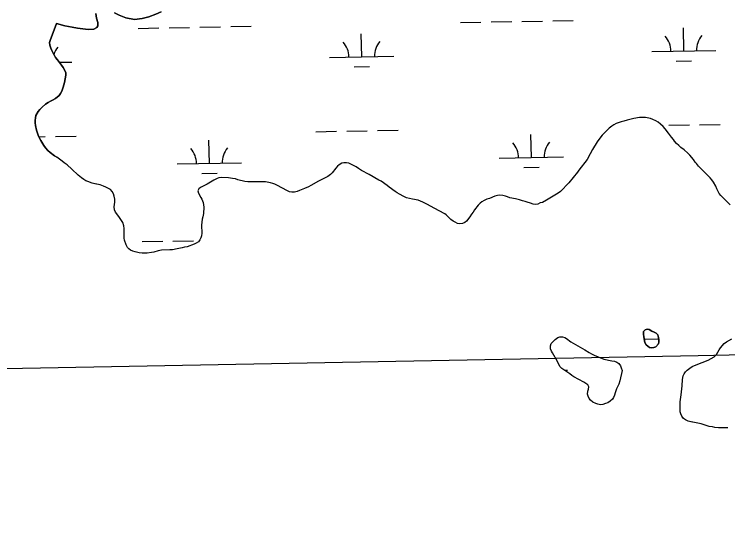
# Model space of a CAD drawing. Extents: x 3957609 to 3995875, y 234277 to 260273.
# Drawn here: x 3974548 to 3975660, y 242728 to 243520 of the extents above; entities that cross this region are included whole.
import ezdxf

# ---------------------------------------------------------------- set-up
doc = ezdxf.new("R2010")
doc.units = 0
for name, color, linetype in [('V-GRID-MAJR', 7, 'Continuous'), ('V-TOPO-SHOR', 7, 'Continuous'), ('V-WETL-SWMP', 7, 'Continuous')]:
    doc.layers.add(name, color=color, linetype=linetype)

msp = doc.modelspace()

# ---------------------------------------------------------------- linework, layer by layer
at = {"layer": 'V-GRID-MAJR'}
msp.add_spline([(3961816.723, 242728.005), (3967136.284, 242827.44), (3972455.83, 242927.648), (3977775.362, 243028.63), (3983094.879, 243130.385), (3988414.381, 243232.915), (3993733.868, 243336.218)], degree=3, dxfattribs=at)
at = {"layer": 'V-TOPO-SHOR'}
for points in [[(3974675.318, 243520.933), (3974676.289, 243513.39), (3974678.487, 243506.777), (3974678.671, 243501.694), (3974676.994, 243498.908), (3974672.079, 243496.26), (3974663.45, 243495.9), (3974646.798, 243497.802), (3974638.311, 243499.601), (3974627.36, 243501.538), (3974614.352, 243505.159)], [(3974777.157, 243523.243), (3974769.012, 243519.497), (3974757.787, 243515.731), (3974747.635, 243512.741), (3974735.472, 243511.28), (3974722.052, 243513.82), (3974711.546, 243518.223), (3974704.437, 243521.881)], [(3974614.352, 243505.159), (3974604.003, 243478.672), (3974603.407, 243475.268), (3974603.896, 243471.099), (3974605.16, 243466.47), (3974606.727, 243462.771), (3974608.914, 243458.921), (3974610.79, 243455.225), (3974612.508, 243452.3), (3974615.468, 243448.298), (3974622.007, 243440.149), (3974624.657, 243436.301), (3974626.531, 243433.067), (3974628.571, 243427.98), (3974628.747, 243424.429), (3974626.652, 243413.29), (3974625.439, 243409.263), (3974624.686, 243406.015), (3974622.408, 243399.355), (3974620.573, 243395.945), (3974618.122, 243392.84), (3974612.431, 243388.171), (3974607.657, 243385.668), (3974604.576, 243383.796), (3974601.187, 243382.076), (3974597.187, 243379.27), (3974591.651, 243374.757), (3974588.272, 243371.181), (3974585.512, 243367.918), (3974582.151, 243361.563), (3974581.246, 243358.004), (3974580.807, 243353.674), (3974580.674, 243349.966), (3974581.162, 243346.105), (3974582.751, 243338.851), (3974585.735, 243330.833), (3974587.771, 243326.364), (3974589.956, 243322.825), (3974594.177, 243314.816), (3974596.98, 243310.968), (3974600.714, 243307.128), (3974604.132, 243303.904), (3974611.118, 243298.536), (3974614.841, 243296.396)], [(3975559.633, 243344.284), (3975555.592, 243348.124), (3975551.553, 243351.344), (3975548.143, 243353.332), (3975543.339, 243355.62), (3975539.933, 243356.837), (3975532.193, 243358.645), (3975522.615, 243358.588), (3975513.817, 243356.988), (3975503.478, 243354.455), (3975498.389, 243352.569), (3975494.068, 243351.77), (3975486.513, 243348.944), (3975482.507, 243347.064), (3975479.429, 243345.036), (3975475.124, 243341.612), (3975466.674, 243333.217), (3975464.525, 243330.884), (3975462.377, 243328.244), (3975456.706, 243320.485), (3975449.518, 243308.387), (3975446.003, 243301.723), (3975440.955, 243293.193), (3975427.922, 243276.58), (3975425.775, 243273.477), (3975412.744, 243256.71), (3975399.69, 243243.341), (3975395.997, 243240.383), (3975380.293, 243231.016), (3975377.52, 243229.609), (3975371.514, 243226.172), (3975367.655, 243225.531), (3975363.958, 243223.499), (3975360.874, 243222.555), (3975356.852, 243223.303), (3975352.826, 243224.669), (3975347.714, 243226.647), (3975344.464, 243227.555), (3975340.288, 243228.302), (3975335.487, 243229.973), (3975329.296, 243231.636), (3975320.633, 243233.283), (3975316.914, 243234.96), (3975313.971, 243236.023), (3975309.637, 243237.08), (3975304.538, 243237.205), (3975301.449, 243236.721), (3975297.128, 243235.767), (3975289.116, 243232.167), (3975284.641, 243230.903), (3975280.326, 243229.023), (3975277.093, 243227.149), (3975274.17, 243224.968), (3975271.256, 243221.55), (3975265.734, 243214.408), (3975263.439, 243210.685), (3975260.831, 243207.58), (3975258.23, 243203.392), (3975252.863, 243196.56), (3975250.403, 243194.537), (3975247.011, 243192.972), (3975242.688, 243192.48), (3975239.131, 243193.232), (3975235.408, 243195.372), (3975232.153, 243196.898), (3975228.43, 243199.503), (3975221.588, 243206.571), (3975219.105, 243208.254), (3975202.826, 243217.274), (3975192.129, 243222.772), (3975185.154, 243226.594), (3975177.717, 243229.639), (3975168.745, 243231.286), (3975159.615, 243233.393), (3975155.587, 243235.222), (3975148.767, 243238.737), (3975144.734, 243241.028), (3975141.632, 243243.175), (3975132.629, 243249.919), (3975129.213, 243252.679), (3975120.056, 243259.27), (3975116.644, 243260.947), (3975101.606, 243269.512), (3975089.512, 243275.928), (3975084.859, 243278.836), (3975081.289, 243281.442), (3975069.821, 243287.09), (3975065.798, 243287.991), (3975061.936, 243287.968), (3975058.696, 243287.022), (3975054.536, 243284.679), (3975052.079, 243282.5), (3975049.162, 243279.24), (3975043.95, 243272.252), (3975041.339, 243269.61), (3975037.03, 243266.649), (3975022.241, 243259.143), (3975010.384, 243252.425), (3975006.687, 243250.549), (3975000.522, 243247.731), (3974992.814, 243244.594)], [(3975663.9, 243222.375), (3975649.29, 243236.658), (3975646.795, 243240.197), (3975645.077, 243243.121), (3975643.199, 243247.129), (3975641.475, 243251.291), (3975638.192, 243257.451), (3975635.386, 243261.453), (3975632.74, 243264.527), (3975614.552, 243282.652), (3975611.592, 243286.498), (3975609.571, 243288.802), (3975606.763, 243292.804), (3975601.16, 243299.878), (3975598.049, 243303.103), (3975592.147, 243308.012), (3975587.18, 243311.693), (3975583.916, 243314.916), (3975580.498, 243317.832), (3975577.231, 243321.367), (3975575.361, 243324.136), (3975572.404, 243327.673), (3975567.73, 243333.981), (3975562.434, 243340.747), (3975559.633, 243344.284)], [(3974992.814, 243244.594), (3974988.959, 243243.181), (3974985.257, 243242.23), (3974981.085, 243242.206), (3974977.218, 243242.8), (3974973.034, 243244.782), (3974958.616, 243252.577), (3974954.432, 243254.406), (3974951.182, 243255.313), (3974947.774, 243256.53), (3974939.732, 243258.027), (3974936.174, 243258.313), (3974927.523, 243258.107), (3974923.503, 243258.391), (3974912.069, 243258.324), (3974907.584, 243258.76), (3974896.599, 243261.164), (3974892.882, 243262.688), (3974888.55, 243263.28), (3974882.361, 243264.634), (3974871.697, 243264.877), (3974867.22, 243264.232), (3974864.289, 243263.288), (3974859.516, 243260.787), (3974848.737, 243254.541), (3974845.655, 243253.132), (3974838.569, 243249.38), (3974835.953, 243247.201), (3974834.272, 243244.256), (3974835.222, 243240.551), (3974839.279, 243233.932), (3974840.688, 243231.003), (3974842.726, 243226.072), (3974843.699, 243218.66), (3974843.14, 243208.766), (3974842.089, 243203.663), (3974841.03, 243199.947), (3974840.438, 243195.462), (3974840.316, 243190.363), (3974840.391, 243177.845), (3974839.951, 243173.981), (3974839.197, 243170.731), (3974837.672, 243167.476), (3974835.372, 243164.525), (3974831.673, 243162.649), (3974828.441, 243160.775), (3974817.493, 243156.845), (3974813.788, 243156.206), (3974809.931, 243155.254), (3974801.903, 243153.816), (3974794.961, 243152.229), (3974790.635, 243151.893), (3974777.657, 243151.815), (3974772.717, 243150.703), (3974765.777, 243148.653), (3974761.916, 243148.166), (3974755.59, 243146.736), (3974747.707, 243146.845), (3974742.913, 243147.588), (3974736.57, 243148.786), (3974732.855, 243150.001), (3974729.601, 243151.525), (3974726.961, 243153.517), (3974724.937, 243155.823), (3974722.594, 243159.983), (3974720.235, 243166.921), (3974719.752, 243170.163), (3974719.813, 243185.618), (3974719.019, 243189.474), (3974717.284, 243194.873), (3974712.449, 243202.725), (3974707.933, 243208.416), (3974706.063, 243211.029), (3974704.496, 243214.421), (3974704.005, 243219.209), (3974704.887, 243226.475), (3974705.014, 243230.958), (3974703.904, 243235.742), (3974702.801, 243239.443), (3974700.923, 243243.142), (3974698.279, 243246.06), (3974695.331, 243247.897), (3974691.147, 243249.882), (3974687.121, 243251.248), (3974682.009, 243253.224), (3974674.118, 243254.879), (3974669.94, 243255.934), (3974662.817, 243258.518), (3974659.872, 243259.89), (3974656.616, 243261.725), (3974653.202, 243264.177), (3974647.769, 243268.472), (3974637.82, 243278.146), (3974630.516, 243284.747), (3974626.326, 243287.966), (3974622.912, 243290.264), (3974614.841, 243296.396)], [(3975529.154, 243016.371), (3975530.903, 243007.747), (3975532.775, 243004.058), (3975535.567, 243001.609), (3975538.352, 242999.774), (3975542.057, 242999.18), (3975545.137, 242999.815), (3975548.213, 243001.066), (3975552.196, 243005.254), (3975552.794, 243008.496), (3975552.774, 243011.734), (3975552.442, 243015.587), (3975551.031, 243019.433), (3975548.702, 243022.04), (3975545.61, 243023.717), (3975542.053, 243025.239), (3975537.721, 243027.834), (3975534.479, 243028.43), (3975531.247, 243027.176), (3975529.105, 243024.542), (3975528.82, 243020.532), (3975529.154, 243016.371)], [(3975385.188, 243006.016), (3975387.33, 243008.806), (3975391.318, 243012.375), (3975395.465, 243015.331), (3975398.387, 243016.426), (3975402.549, 243016.606), (3975406.258, 243015.394), (3975408.887, 243013.868), (3975415.548, 243008.822), (3975419.263, 243006.53), (3975430.248, 243000.276), (3975437.213, 242995.999), (3975444.33, 242991.879), (3975448.041, 242990.05), (3975451.756, 242987.916), (3975467.212, 242981.686), (3975479.41, 242979.138), (3975483.422, 242978.546), (3975487.441, 242977.029), (3975490.384, 242974.733), (3975492.872, 242971.202), (3975494.125, 242967.971), (3975495.383, 242964.124), (3975492.087, 242947.914), (3975490.576, 242942.817), (3975488.137, 242938.483), (3975486.613, 242935.237), (3975484.645, 242929.21), (3975483.744, 242925.352), (3975482.222, 242921.95), (3975480.389, 242919.009), (3975477.17, 242916.06), (3975473.174, 242913.723), (3975469.635, 242912.314), (3975465.48, 242911.055), (3975461.63, 242910.569), (3975457.616, 242911.161), (3975454.369, 242912.376), (3975450.04, 242914.507), (3975446.165, 242917.876), (3975444.146, 242920.332), (3975442.428, 242923.869), (3975441.793, 242926.947), (3975442.073, 242931.576), (3975443.132, 242934.82), (3975443.884, 242938.217), (3975442.016, 242941.289), (3975435.819, 242945.879), (3975420.35, 242954.112), (3975417.254, 242956.096), (3975414.157, 242958.546), (3975401.769, 242967.104), (3975398.975, 242969.865), (3975396.176, 242974.166), (3975394.611, 242977.856), (3975386.974, 242991.226), (3975385.569, 242994.146), (3975384.16, 242997.839), (3975383.824, 243002.307), (3975385.188, 243006.016)], [(3975586.035, 242915.022), (3975587.512, 242925.823), (3975588.97, 242939.864), (3975589.681, 242949.891), (3975590.725, 242955.447), (3975592.249, 242958.695), (3975594.389, 242961.638), (3975597.148, 242964.583), (3975600.984, 242967.536), (3975604.67, 242970.027), (3975616.358, 242975.03), (3975620.053, 242976.287), (3975629.437, 242979.89), (3975639.117, 242985.19), (3975642.488, 242988.911), (3975646.609, 242995.877), (3975648.901, 242999.282), (3975654.414, 243005.791), (3975658.406, 243008.591), (3975666.702, 243013.266)], [(3975660.14, 242874.297), (3975649.81, 242874.236), (3975645.647, 242874.365), (3975640.246, 242875.104), (3975636.539, 242876.005), (3975631.292, 242876.744), (3975618.779, 242880.525), (3975610.751, 242882.327), (3975602.876, 242883.82), (3975598.708, 242884.875), (3975594.223, 242886.853), (3975591.127, 242889.147), (3975588.485, 242892.522), (3975586.92, 242896.368), (3975586.13, 242899.602), (3975585.792, 242904.38), (3975585.747, 242911.935), (3975586.035, 242915.022)]]:
    msp.add_lwpolyline(points, dxfattribs=at)
at = {"layer": 'V-WETL-SWMP'}
for p, q in [((3975243.435, 243506.68), (3975275.429, 243507.262)), ((3975291.427, 243507.553), (3975323.422, 243508.134)), ((3975339.419, 243508.425), (3975371.414, 243509.007)), ((3975387.411, 243509.298), (3975419.406, 243509.88)), ((3974741.61, 243497.555), (3974773.604, 243498.137)), ((3974789.602, 243498.428), (3974821.596, 243499.01)), ((3974837.594, 243499.301), (3974869.589, 243499.882)), ((3974885.586, 243500.173), (3974917.581, 243500.755)), ((3975591.616, 243462.261), (3975590.961, 243498.255)), ((3975089.791, 243453.136), (3975089.136, 243489.13)), ((3975541.624, 243461.352), (3975641.608, 243463.17)), ((3975039.799, 243452.227), (3975139.783, 243454.045)), ((3974618.463, 243444.566), (3974637.957, 243444.92)), ((3975579.898, 243446.614), (3975603.894, 243447.05)), ((3975078.073, 243437.489), (3975102.069, 243437.926)), ((3975568.311, 243346.386), (3975600.305, 243346.968)), ((3975616.303, 243347.258), (3975648.297, 243347.84)), ((3974612.653, 243329.009), (3974644.647, 243329.591)), ((3975018.494, 243336.388), (3975050.488, 243336.97)), ((3975066.486, 243337.261), (3975098.48, 243337.843)), ((3975114.478, 243338.134), (3975146.472, 243338.715)), ((3975354.126, 243296.054), (3975353.472, 243332.048)), ((3974586.781, 243328.539), (3974596.655, 243328.718)), ((3974852.301, 243286.929), (3974851.647, 243322.923)), ((3975304.135, 243295.145), (3975404.118, 243296.963)), ((3974802.309, 243286.02), (3974902.293, 243287.838)), ((3975342.409, 243280.407), (3975366.405, 243280.843)), ((3974840.584, 243271.282), (3974864.58, 243271.719)), ((3974747.658, 243164.935), (3974779.652, 243165.517)), ((3974795.65, 243165.808), (3974827.645, 243166.39)), ((3975529.847, 243012.956), (3975552.633, 243013.371)), ((3975405.879, 242964.265), (3975410.166, 242964.343))]:
    msp.add_line(p, q, dxfattribs=at)
for points in [[(3974614.352, 243505.158), (3974627.36, 243501.537), (3974638.312, 243499.6), (3974646.798, 243497.802), (3974663.451, 243495.899), (3974672.078, 243496.26), (3974676.993, 243498.909), (3974678.671, 243501.693), (3974678.486, 243506.776), (3974676.289, 243513.389), (3974675.319, 243520.933)], [(3974704.436, 243521.88), (3974711.546, 243518.224), (3974722.051, 243513.819), (3974735.472, 243511.281), (3974747.636, 243512.741), (3974757.787, 243515.73), (3974769.013, 243519.496), (3974777.157, 243523.243)], [(3974831.674, 243162.649), (3974828.441, 243160.775), (3974817.493, 243156.846), (3974813.788, 243156.206), (3974809.931, 243155.255), (3974801.904, 243153.816), (3974794.96, 243152.229), (3974790.635, 243151.894), (3974777.656, 243151.815), (3974772.718, 243150.704), (3974765.776, 243148.653), (3974761.916, 243148.166), (3974755.589, 243146.737), (3974747.708, 243146.844), (3974742.913, 243147.588), (3974736.57, 243148.786), (3974732.854, 243150), (3974729.6, 243151.525), (3974726.961, 243153.518), (3974724.938, 243155.824), (3974722.595, 243159.982), (3974720.235, 243166.921), (3974719.752, 243170.164), (3974719.813, 243185.617), (3974719.018, 243189.475), (3974717.285, 243194.873), (3974712.448, 243202.725), (3974707.932, 243208.415), (3974706.062, 243211.03), (3974704.496, 243214.421), (3974704.004, 243219.208), (3974704.887, 243226.476), (3974705.014, 243230.958), (3974703.904, 243235.742), (3974702.8, 243239.444), (3974700.923, 243243.141), (3974698.279, 243246.061), (3974695.331, 243247.897), (3974691.147, 243249.881), (3974687.121, 243251.247), (3974682.01, 243253.225), (3974674.119, 243254.878), (3974669.941, 243255.934), (3974662.817, 243258.518), (3974659.873, 243259.891), (3974656.617, 243261.726), (3974653.202, 243264.177), (3974647.768, 243268.471), (3974637.82, 243278.146), (3974630.517, 243284.747), (3974626.326, 243287.967), (3974622.912, 243290.264), (3974614.84, 243296.396), (3974611.118, 243298.537), (3974604.132, 243303.903), (3974600.713, 243307.128), (3974596.981, 243310.968), (3974594.177, 243314.815), (3974589.956, 243322.825), (3974587.771, 243326.365), (3974585.735, 243330.834), (3974582.751, 243338.852), (3974581.162, 243346.105), (3974580.675, 243349.965), (3974580.807, 243353.675), (3974581.245, 243358.004), (3974582.15, 243361.563), (3974585.512, 243367.919), (3974588.273, 243371.181), (3974591.651, 243374.756), (3974597.187, 243379.27), (3974601.188, 243382.076), (3974604.577, 243383.796), (3974607.656, 243385.669), (3974612.431, 243388.17), (3974618.121, 243392.84), (3974620.574, 243395.946), (3974622.408, 243399.356), (3974624.686, 243406.015), (3974625.439, 243409.264), (3974626.651, 243413.289), (3974628.747, 243424.428), (3974628.571, 243427.981), (3974626.531, 243433.068), (3974624.658, 243436.302), (3974622.007, 243440.149), (3974615.468, 243448.299), (3974612.508, 243452.299), (3974610.79, 243455.225), (3974608.914, 243458.922), (3974606.727, 243462.772), (3974605.16, 243466.471), (3974603.896, 243471.099), (3974603.407, 243475.268), (3974604.004, 243478.672), (3974614.352, 243505.158)], [(3975663.901, 243222.375), (3975649.289, 243236.658), (3975646.795, 243240.197), (3975645.078, 243243.122), (3975643.199, 243247.129), (3975641.474, 243251.29), (3975638.192, 243257.452), (3975635.386, 243261.452), (3975632.741, 243264.527), (3975614.552, 243282.651), (3975611.593, 243286.497), (3975609.57, 243288.802), (3975606.764, 243292.803), (3975601.159, 243299.877), (3975598.049, 243303.104), (3975592.147, 243308.013), (3975587.18, 243311.692), (3975583.916, 243314.917), (3975580.498, 243317.832), (3975577.232, 243321.367), (3975575.361, 243324.137), (3975572.404, 243327.673), (3975567.73, 243333.98), (3975562.435, 243340.748), (3975559.632, 243344.285), (3975555.591, 243348.124), (3975551.554, 243351.344), (3975548.143, 243353.332), (3975543.339, 243355.621), (3975539.932, 243356.837), (3975532.194, 243358.645), (3975522.614, 243358.587), (3975513.816, 243356.988), (3975503.478, 243354.454), (3975498.39, 243352.569), (3975494.068, 243351.77), (3975486.513, 243348.943), (3975482.507, 243347.064), (3975479.429, 243345.037), (3975475.123, 243341.611), (3975466.674, 243333.216), (3975464.525, 243330.885), (3975462.378, 243328.245), (3975456.707, 243320.485), (3975449.517, 243308.388), (3975446.003, 243301.722), (3975440.955, 243293.193), (3975427.921, 243276.58), (3975425.776, 243273.476), (3975412.743, 243256.709), (3975399.689, 243243.341), (3975395.998, 243240.383), (3975380.293, 243231.016), (3975377.52, 243229.609), (3975371.514, 243226.173), (3975367.655, 243225.532), (3975363.959, 243223.5), (3975360.874, 243222.555), (3975356.852, 243223.303), (3975352.826, 243224.669), (3975347.714, 243226.647), (3975344.464, 243227.555), (3975340.287, 243228.302), (3975335.487, 243229.973), (3975329.296, 243231.636), (3975320.632, 243233.283), (3975316.913, 243234.96), (3975313.971, 243236.024), (3975309.638, 243237.08)], [(3975309.638, 243237.08), (3975304.538, 243237.204), (3975301.45, 243236.721), (3975297.129, 243235.768), (3975289.116, 243232.166), (3975284.642, 243230.903), (3975280.327, 243229.022), (3975277.093, 243227.148), (3975274.17, 243224.967), (3975271.255, 243221.55), (3975265.735, 243214.409), (3975263.439, 243210.686), (3975260.831, 243207.58), (3975258.23, 243203.392), (3975252.862, 243196.56), (3975250.402, 243194.537), (3975247.012, 243192.971), (3975242.688, 243192.481), (3975239.13, 243193.232), (3975235.408, 243195.373), (3975232.154, 243196.899), (3975228.43, 243199.503), (3975221.588, 243206.57), (3975219.105, 243208.255), (3975202.825, 243217.274), (3975192.13, 243222.772), (3975185.153, 243226.593), (3975177.718, 243229.639), (3975168.745, 243231.285), (3975159.615, 243233.393), (3975155.587, 243235.223), (3975148.766, 243238.736), (3975144.735, 243241.029), (3975141.631, 243243.174), (3975132.628, 243249.919), (3975129.212, 243252.68), (3975120.055, 243259.269), (3975116.645, 243260.948), (3975101.605, 243269.511), (3975089.513, 243275.928), (3975084.86, 243278.836), (3975081.29, 243281.441), (3975069.821, 243287.09), (3975065.798, 243287.992), (3975061.935, 243287.969), (3975058.695, 243287.022), (3975054.537, 243284.679), (3975052.078, 243282.501), (3975049.162, 243279.239), (3975043.95, 243272.253), (3975041.339, 243269.611), (3975037.03, 243266.649), (3975022.241, 243259.142), (3975010.383, 243252.426), (3975006.686, 243250.549), (3975000.522, 243247.731), (3974992.814, 243244.594), (3974988.96, 243243.18), (3974985.257, 243242.23), (3974981.085, 243242.205), (3974977.218, 243242.8), (3974973.034, 243244.783), (3974958.616, 243252.577), (3974954.432, 243254.406), (3974951.182, 243255.314), (3974947.775, 243256.529), (3974939.731, 243258.026), (3974936.175, 243258.314), (3974927.523, 243258.107), (3974923.503, 243258.392), (3974912.069, 243258.323), (3974907.585, 243258.759), (3974896.599, 243261.165), (3974892.881, 243262.688), (3974888.551, 243263.28), (3974882.362, 243264.633), (3974871.698, 243264.878), (3974867.22, 243264.233), (3974864.29, 243263.288), (3974859.515, 243260.787), (3974848.736, 243254.541), (3974845.654, 243253.131), (3974838.568, 243249.38), (3974835.954, 243247.201), (3974834.272, 243244.255), (3974835.222, 243240.552), (3974839.28, 243233.932), (3974840.688, 243231.004), (3974842.727, 243226.072), (3974843.698, 243218.66), (3974843.14, 243208.767), (3974842.089, 243203.662), (3974841.03, 243199.947), (3974840.439, 243195.462), (3974840.315, 243190.362), (3974840.391, 243177.845), (3974839.951, 243173.98), (3974839.197, 243170.73), (3974837.672, 243167.476), (3974835.372, 243164.526), (3974831.674, 243162.649)], [(3975660.141, 242874.298), (3975649.81, 242874.236), (3975645.646, 242874.365), (3975640.245, 242875.103), (3975636.539, 242876.006), (3975631.292, 242876.745), (3975618.779, 242880.525), (3975610.75, 242882.327), (3975602.877, 242883.821), (3975598.708, 242884.875), (3975594.224, 242886.853), (3975591.127, 242889.147), (3975588.485, 242892.523), (3975586.92, 242896.369), (3975586.129, 242899.602), (3975585.792, 242904.38), (3975585.746, 242911.935), (3975586.036, 242915.021), (3975587.513, 242925.823), (3975588.97, 242939.864), (3975589.681, 242949.891), (3975590.726, 242955.448), (3975592.249, 242958.695), (3975594.39, 242961.638), (3975597.147, 242964.584), (3975600.984, 242967.537), (3975604.67, 242970.026), (3975616.359, 242975.031), (3975620.052, 242976.287), (3975629.436, 242979.89), (3975639.118, 242985.191), (3975642.488, 242988.912), (3975646.609, 242995.876), (3975648.901, 242999.282), (3975654.413, 243005.791), (3975658.405, 243008.591), (3975666.703, 243013.267)]]:
    msp.add_lwpolyline(points, dxfattribs=at)
for points in [[(3975530.903, 243007.747), (3975529.155, 243016.371), (3975528.821, 243020.533), (3975529.106, 243024.543), (3975531.248, 243027.177), (3975534.479, 243028.43), (3975537.72, 243027.833), (3975542.053, 243025.238), (3975545.609, 243023.718), (3975548.703, 243022.04), (3975551.031, 243019.433), (3975552.442, 243015.587), (3975552.774, 243011.734), (3975552.794, 243008.496), (3975552.196, 243005.255), (3975548.213, 243001.067), (3975545.136, 242999.815), (3975542.056, 242999.18), (3975538.352, 242999.774), (3975535.566, 243001.608), (3975532.776, 243004.058)], [(3975383.824, 243002.308), (3975385.189, 243006.016), (3975387.331, 243008.805), (3975391.318, 243012.375), (3975395.464, 243015.33), (3975398.387, 243016.427), (3975402.549, 243016.606), (3975406.257, 243015.395), (3975408.887, 243013.869), (3975415.548, 243008.821), (3975419.263, 243006.531), (3975430.248, 243000.275), (3975437.213, 242995.999), (3975444.331, 242991.879), (3975448.042, 242990.051), (3975451.756, 242987.915), (3975467.213, 242981.686), (3975479.41, 242979.139), (3975483.422, 242978.546), (3975487.44, 242977.028), (3975490.384, 242974.733), (3975492.872, 242971.202), (3975494.125, 242967.971), (3975495.382, 242964.124), (3975492.088, 242947.914), (3975490.577, 242942.816), (3975488.136, 242938.484), (3975486.613, 242935.237), (3975484.645, 242929.211), (3975483.743, 242925.351), (3975482.222, 242921.95), (3975480.389, 242919.009), (3975477.169, 242916.06), (3975473.174, 242913.723), (3975469.636, 242912.314), (3975465.48, 242911.055), (3975461.629, 242910.569), (3975457.616, 242911.162), (3975454.37, 242912.376), (3975450.04, 242914.508), (3975446.165, 242917.877), (3975444.146, 242920.332), (3975442.428, 242923.868), (3975441.793, 242926.948), (3975442.073, 242931.576), (3975443.133, 242934.82), (3975443.884, 242938.217), (3975442.015, 242941.29), (3975435.819, 242945.878), (3975420.35, 242954.111), (3975417.254, 242956.097), (3975414.156, 242958.545), (3975401.768, 242967.105), (3975398.976, 242969.864), (3975396.175, 242974.165), (3975394.611, 242977.856), (3975386.974, 242991.225), (3975385.569, 242994.146), (3975384.159, 242997.838)]]:
    msp.add_lwpolyline(points, close=True, dxfattribs=at)
for centre, start, end in [((3975536.373, 243461.731), 0.269879, 41.813537), ((3975646.841, 243463.74), 140.269876, 181.813534), ((3975034.548, 243452.606), 0.269879, 41.813537), ((3975145.016, 243454.615), 140.269876, 181.813534), ((3974643.191, 243445.49), 140.269876, 160.915249), ((3975298.884, 243295.524), 0.269879, 41.813537), ((3975409.351, 243297.533), 140.269876, 181.813534), ((3974797.059, 243286.399), 0.269879, 41.813537), ((3974907.526, 243288.408), 140.269876, 181.813534)]:
    msp.add_arc(centre, 35.246, start, end, dxfattribs=at)

doc.saveas('drawing.dxf')
